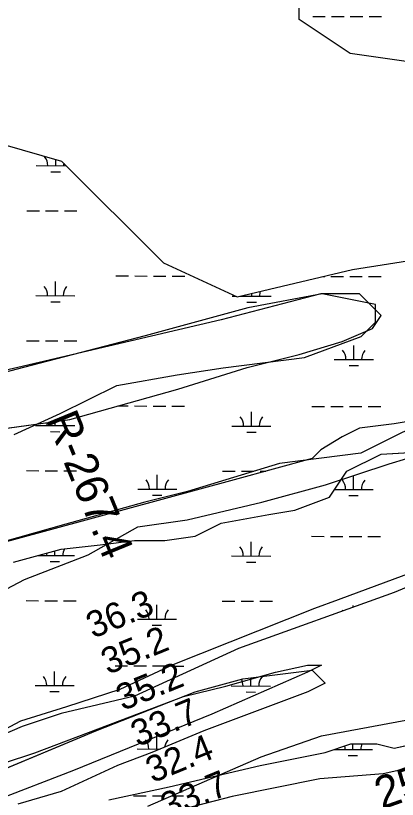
# Model space of a CAD drawing. Extents: x 3219052 to 3256913, y 800770 to 826146.
# Drawn here: x 3246696 to 3247672, y 815375 to 817381 of the extents above; entities that cross this region are included whole.
import ezdxf

# ---------------------------------------------------------------- set-up
doc = ezdxf.new("R2010")
doc.units = 0
for name, color, linetype in [('V-RIVR-RANG', 7, 'Continuous'), ('V-RIVR-RANG-IDEN', 7, 'Continuous'), ('V-SITE-VEGE', 7, 'Continuous'), ('V-TOPO-MINR-IDEN', 7, 'Continuous'), ('V-TOPO-SHOR', 7, 'Continuous'), ('V-WETL-SWMP', 7, 'Continuous')]:
    doc.layers.add(name, color=color, linetype=linetype)

msp = doc.modelspace()

# ---------------------------------------------------------------- linework, layer by layer
at = {"layer": 'V-SITE-VEGE'}
for p, q in [((3247476.4, 816668.9), (3247221.9, 816602.5)), ((3247576, 816668.9), (3247476.4, 816668.9)), ((3247631.3, 816613.5), (3247576, 816668.9)), ((3247609.1, 816580.3), (3247631.3, 816613.5)), ((3247221.9, 816602.5), (3246701.9, 816480.7)), ((3247531.7, 816547.1), (3247609.1, 816580.3)), ((3247421.1, 816513.9), (3247531.7, 816547.1)), ((3247288.3, 816480.7), (3247421.1, 816513.9)), ((3246701.9, 816480.7), (3246414.2, 816414.3)), ((3247111.3, 816425.4), (3247288.3, 816480.7)), ((3246834.6, 816347.9), (3247111.3, 816425.4)), ((3246436.3, 816292.6), (3246834.6, 816347.9)), ((3247730.9, 816347.7), (3247664.5, 816336.7)), ((3247576, 816325.6), (3247531.7, 816303.4)), ((3247664.5, 816336.7), (3247576, 816325.6)), ((3248671.3, 816325.6), (3247664.5, 815905)), ((3247531.7, 816303.4), (3247476.4, 816270.2)), ((3247476.4, 816270.2), (3247454.2, 816248.1)), ((3247631.3, 816259.2), (3247819.4, 816270.2)), ((3247454.2, 816248.1), (3247255.1, 816192.8)), ((3247542.8, 816214.9), (3247631.3, 816259.2)), ((3247498.5, 816148.5), (3247542.8, 816214.9)), ((3247255.1, 816192.8), (3246602.3, 816015.7)), ((3247410, 816115.3), (3247498.5, 816148.5)), ((3247221.9, 816082.1), (3247343.6, 816104.2)), ((3247343.6, 816104.2), (3247410, 816115.3)), ((3247155.5, 816048.9), (3247221.9, 816082.1)), ((3247078.1, 816037.8), (3247155.5, 816048.9)), ((3246812.5, 816015.7), (3246912.1, 816026.7)), ((3246912.1, 816026.7), (3247000.6, 816037.8)), ((3247000.6, 816037.8), (3247078.1, 816037.8)), ((3246690.8, 815982.4), (3246812.5, 816015.7)), ((3247664.5, 815905), (3247266.2, 815761.1)), ((3247266.2, 815761.1), (3247000.6, 815639.3)), ((3247365.7, 815694.7), (3247454.2, 815705.7)), ((3247454.2, 815705.7), (3247487.4, 815672.5)), ((3247155.5, 815650.4), (3247277.2, 815683.6)), ((3247277.2, 815683.6), (3247365.7, 815694.7)), ((3247487.4, 815672.5), (3247443.2, 815650.4)), ((3246901, 815550.8), (3247155.5, 815650.4)), ((3247443.2, 815650.4), (3247177.6, 815550.8)), ((3247000.6, 815639.3), (3246812.5, 815595)), ((3246812.5, 815595), (3246712.9, 815561.8)), ((3246712.9, 815561.8), (3246635.5, 815528.6)), ((3246635.5, 815440.1), (3246901, 815550.8)), ((3247177.6, 815550.8), (3247044.9, 815495.4)), ((3247664.5, 815506.5), (3247764, 815528.6)), ((3247487.4, 815495.4), (3247553.8, 815517.6)), ((3247553.8, 815517.6), (3247620.2, 815517.6)), ((3247620.2, 815517.6), (3247664.5, 815506.5)), ((3247044.9, 815495.4), (3246956.4, 815462.2)), ((3247321.5, 815462.2), (3247487.4, 815495.4)), ((3246956.4, 815462.2), (3246812.5, 815395.8)), ((3247089.1, 815406.9), (3247321.5, 815462.2)), ((3246934.2, 815373.7), (3247089.1, 815406.9)), ((3246812.5, 815395.8), (3246701.9, 815362.6))]:
    msp.add_line(p, q, dxfattribs=at)
at = {"layer": 'V-TOPO-SHOR'}
for points in [[(3246692.3, 816308.9), (3246810.1, 816362.9), (3246955.1, 816435), (3247109, 816461.9), (3247226.7, 816479.7), (3247434.9, 816506.4), (3247579.8, 816560.4), (3247616.1, 816596.5), (3247616.1, 816641.8), (3247480.5, 816669.2), (3247290.3, 816633.4), (3247027.7, 816561.6), (3246716.6, 816480.7)], [(3246716.6, 816480.7), (3246475.4, 816417.9)], [(3249099.9, 816394.3), (3248710.4, 816232.2), (3248338.9, 816052), (3248067.2, 815934.9), (3247976.6, 815917), (3247931.4, 815908.1), (3247976.7, 815944.2), (3248085.4, 816007.3), (3248819.1, 816304.4), (3248819.2, 816331.6), (3248755.8, 816340.7), (3248683.4, 816331.9), (3248094.7, 816097.8), (3247995, 816061.8), (3247520.9, 815886.1)], [(3247796.6, 816369.9), (3247579.2, 816261.8), (3247370.9, 816235.1), (3247135.5, 816163.1), (3247026.8, 816136.2), (3246824.7, 816079.4)], [(3246564.7, 815856.6), (3246718.7, 815937.8), (3246881.7, 816000.8), (3247008.6, 816072.9), (3247135.3, 816090.7), (3247325.5, 816135.6), (3247488.5, 816180.5), (3247651.5, 816234.5), (3247832.6, 816288.4)], [(3247034.2, 815357.9), (3247324.1, 815484), (3247478.1, 815538), (3247767.8, 815591.7), (3247903.7, 815654.7), (3248075.8, 815735.8), (3248202.7, 815817), (3248438.2, 815898), (3248637.4, 815969.9), (3248891, 816041.8), (3249045, 816132)], [(3246824.7, 816079.4), (3246420.1, 815965.5)], [(3247520.9, 815886.1), (3247460.7, 815863.8), (3247098.4, 815719.8), (3246962.5, 815656.7), (3246826.6, 815611.7), (3246708.9, 815575.8), (3246591.1, 815512.7), (3246545.8, 815467.5), (3246581.9, 815440.3), (3246744.9, 815494.3), (3247125.3, 815638.3), (3247234, 815665.2), (3247360.8, 815701.1), (3247442.3, 815719), (3247478.5, 815719), (3247442.2, 815700.9), (3247197.6, 815592.9), (3246844.4, 815448.8), (3246445.9, 815295.8)]]:
    msp.add_lwpolyline(points, dxfattribs=at)
at = {"layer": 'V-WETL-SWMP'}
for p, q in [((3247456, 817379.3), (3247488, 817379.2)), ((3247504, 817379.2), (3247536, 817379.1)), ((3247552, 817379.1), (3247584, 817379)), ((3247600, 817379), (3247632, 817378.9)), ((3246798.7, 816997.2), (3246798.7, 817013.5)), ((3246748.7, 816997.3), (3246825.8, 816997.2)), ((3246786.6, 816981.8), (3246810.6, 816981.8)), ((3246725, 816881.9), (3246757, 816881.9)), ((3246773, 816881.8), (3246805, 816881.8)), ((3246821, 816881.7), (3246853, 816881.7)), ((3246952.7, 816715), (3246984.7, 816714.9)), ((3247000.7, 816714.9), (3247032.7, 816714.8)), ((3247048.7, 816714.8), (3247080.7, 816714.7)), ((3247096.7, 816714.7), (3247128.7, 816714.6)), ((3247481.6, 816713.9), (3247486.6, 816713.8)), ((3247502.6, 816713.8), (3247534.6, 816713.7)), ((3247550.6, 816713.7), (3247582.6, 816713.6)), ((3247598.6, 816713.6), (3247630.6, 816713.5)), ((3246798, 816664.5), (3246798, 816700.5)), ((3246748, 816664.6), (3246848, 816664.4)), ((3247249.9, 816663.6), (3247258.1, 816663.6)), ((3247270.5, 816663.6), (3247349.9, 816663.4)), ((3247299.9, 816663.5), (3247299.9, 816670.5)), ((3246785.9, 816649.1), (3246809.9, 816649.1)), ((3247287.8, 816648.1), (3247311.8, 816648)), ((3246724.3, 816549.3), (3246756.3, 816549.2)), ((3246772.3, 816549.2), (3246804.3, 816549.1)), ((3246820.3, 816549.1), (3246852.3, 816549)), ((3247561, 816501.1), (3247561, 816537.1)), ((3247511, 816501.2), (3247611, 816501)), ((3247548.9, 816485.7), (3247572.9, 816485.6)), ((3246957.4, 816382.3), (3246984, 816382.2)), ((3247000, 816382.2), (3247032, 816382.1)), ((3247048, 816382.1), (3247080, 816382)), ((3247096, 816382), (3247128, 816381.9)), ((3247299.2, 816330.8), (3247299.2, 816366.8)), ((3247453.9, 816381.2), (3247485.9, 816381.2)), ((3247501.9, 816381.1), (3247533.9, 816381.1)), ((3247549.9, 816381), (3247581.9, 816381)), ((3247597.9, 816380.9), (3247629.9, 816380.9)), ((3246797.3, 816331.9), (3246797.3, 816342.7)), ((3246747.3, 816332), (3246847.3, 816331.8)), ((3247249.2, 816330.9), (3247349.2, 816330.7)), ((3246785.2, 816316.5), (3246809.2, 816316.4)), ((3247287.1, 816315.4), (3247311.1, 816315.4)), ((3246723.6, 816216.6), (3246755.6, 816216.5)), ((3246771.6, 816216.5), (3246803.6, 816216.4)), ((3246819.6, 816216.4), (3246851.6, 816216.3)), ((3247058.4, 816169.5), (3247058.4, 816205.5)), ((3247225.5, 816215.5), (3247257.5, 816215.5)), ((3247273.5, 816215.4), (3247305.5, 816215.4)), ((3247321.5, 816215.3), (3247336.2, 816215.3)), ((3247560.3, 816168.4), (3247560.3, 816204.4)), ((3247008.4, 816169.6), (3247108.4, 816169.4)), ((3247511.9, 816168.5), (3247610.3, 816168.3)), ((3247046.3, 816154.1), (3247070.3, 816154)), ((3247548.2, 816153), (3247572.2, 816152.9)), ((3247453.2, 816048.6), (3247485.2, 816048.5)), ((3247501.2, 816048.5), (3247533.2, 816048.4)), ((3247549.2, 816048.4), (3247581.2, 816048.3)), ((3247597.2, 816048.3), (3247629.2, 816048.2)), ((3247298.5, 815998.1), (3247298.5, 816034.1)), ((3246796.6, 815999.2), (3246796.6, 816011.3)), ((3246752.5, 815999.3), (3246846.6, 815999.1)), ((3246784.5, 815983.8), (3246808.5, 815983.7)), ((3247248.5, 815998.2), (3247348.5, 815998)), ((3247286.4, 815982.7), (3247310.4, 815982.7)), ((3246722.9, 815883.9), (3246754.9, 815883.8)), ((3246770.9, 815883.8), (3246802.9, 815883.7)), ((3246818.9, 815883.7), (3246850.9, 815883.6)), ((3247224.8, 815882.9), (3247256.8, 815882.8)), ((3247272.8, 815882.8), (3247304.8, 815882.7)), ((3247320.8, 815882.7), (3247352.8, 815882.6)), ((3247057.7, 815836.8), (3247057.7, 815872.8)), ((3247559.6, 815867.1), (3247559.6, 815871.7)), ((3247007.7, 815836.9), (3247107.7, 815836.7)), ((3247045.6, 815821.4), (3247069.6, 815821.3)), ((3246795.9, 815666.5), (3246795.9, 815702.5)), ((3246950.6, 815716.9), (3246982.6, 815716.9)), ((3246998.6, 815716.8), (3247030.6, 815716.8)), ((3247046.6, 815716.7), (3247078.6, 815716.7)), ((3247094.6, 815716.6), (3247126.6, 815716.6)), ((3247297.8, 815665.5), (3247297.8, 815686.2)), ((3246745.9, 815666.6), (3246845.9, 815666.4)), ((3247247.8, 815665.6), (3247347.8, 815665.4)), ((3246783.8, 815651.1), (3246807.8, 815651.1)), ((3247285.7, 815650.1), (3247309.7, 815650)), ((3247057, 815504.1), (3247057, 815540.1)), ((3247007, 815504.2), (3247065.7, 815504.1)), ((3247510.7, 815503.2), (3247608.9, 815503)), ((3247558.9, 815503.1), (3247558.9, 815517.6)), ((3247546.8, 815487.7), (3247570.8, 815487.6)), ((3246997.9, 815384.2), (3247029.9, 815384.1)), ((3247045.9, 815384.1), (3247077.9, 815384)), ((3247093.9, 815384), (3247125.9, 815383.9))]:
    msp.add_line(p, q, dxfattribs=at)
for points in [[(3247942.5, 816792), (3248029.3, 816878.9), (3248101.7, 816965.8), (3248116.1, 817052.7), (3248101.7, 817168.5), (3247971.4, 817226.4), (3247754.4, 817255.4), (3247551.8, 817284.4), (3247421.5, 817371.3), (3247421.5, 817516.1)], [(3245598.2, 815314.7), (3245641.7, 815430.5), (3245685.1, 815676.8), (3245743, 815908.5), (3245757.4, 816067.8), (3245752.3, 816291.8), (3245844.2, 816343), (3245916.6, 816458.8), (3246032.4, 816560.2), (3246148.1, 816603.7), (3246263.9, 816690.6), (3246365.2, 816994.7), (3246452, 817052.7), (3246611.2, 817067.1), (3246813.8, 817009.2), (3247074.3, 816748.5)], [(3247074.3, 816748.5), (3247262.4, 816661.6), (3247557.3, 816731.9), (3247942.5, 816792)], [(3249136, 816392), (3248770.9, 816237), (3247874.7, 815827.5), (3247786.2, 815816.4), (3247808.3, 815882.8), (3247874.7, 815916), (3248804.1, 816292.4), (3248782, 816336.7), (3248737.7, 816347.7), (3248671.3, 816325.6), (3247664.5, 815905), (3247266.2, 815761.1), (3247000.6, 815639.3), (3246812.5, 815595)], [(3247730.9, 816347.7), (3247664.5, 816336.7), (3247576, 816325.6), (3247531.7, 816303.4), (3247476.4, 816270.2), (3247454.2, 816248.1), (3247255.1, 816192.8), (3246602.3, 816015.7)], [(3246690.8, 815982.4), (3246812.5, 816015.7), (3246912.1, 816026.7), (3247000.6, 816037.8), (3247078.1, 816037.8), (3247155.5, 816048.9), (3247221.9, 816082.1), (3247343.6, 816104.2), (3247410, 816115.3), (3247498.5, 816148.5), (3247542.8, 816214.9), (3247631.3, 816259.2), (3247819.4, 816270.2)], [(3246934.2, 815373.7), (3247089.1, 815406.9), (3247321.5, 815462.2), (3247487.4, 815495.4), (3247553.8, 815517.6), (3247620.2, 815517.6), (3247664.5, 815506.5), (3247764, 815528.6), (3247885.8, 815584), (3247985.3, 815650.4), (3248118.1, 815738.9), (3248228.7, 815805.3), (3248394.7, 815905), (3248516.4, 815949.2), (3248660.3, 816004.6), (3248936.9, 816093.1)], [(3248995.3, 816076.2), (3248781.4, 816009.5), (3248615.4, 815955.5), (3248391.3, 815860), (3248217.1, 815714.7), (3248034.5, 815598.4), (3247806.3, 815478), (3247636.1, 815440.7), (3247474.3, 815428.2), (3247250.2, 815382.5), (3247059.4, 815332.7)], [(3246812.5, 815595), (3246712.9, 815561.8), (3246635.5, 815528.6), (3246569.1, 815473.3), (3246535.9, 815451.1), (3246558, 815429), (3246635.5, 815440.1), (3246901, 815550.8), (3247155.5, 815650.4), (3247277.2, 815683.6), (3247365.7, 815694.7), (3247454.2, 815705.7), (3247487.4, 815672.5), (3247443.2, 815650.4), (3247177.6, 815550.8), (3247044.9, 815495.4), (3246956.4, 815462.2), (3246812.5, 815395.8), (3246701.9, 815362.6)]]:
    msp.add_lwpolyline(points, dxfattribs=at)
msp.add_lwpolyline([(3246170.8, 816347.9), (3246004.8, 816303.6), (3245883.1, 816270.4), (3245816.7, 816259.3), (3245805.7, 816204), (3245916.3, 816192.9), (3246237.2, 816237.2), (3246436.3, 816292.6), (3246834.7, 816347.9), (3247111.3, 816425.4), (3247288.3, 816480.7), (3247421.1, 816513.9), (3247531.7, 816547.1), (3247609.1, 816580.3), (3247631.3, 816613.5), (3247576, 816668.9), (3247476.4, 816668.9), (3247221.9, 816602.5), (3246701.9, 816480.7), (3246414.2, 816414.3)], close=True, dxfattribs=at)
for centre, start, end in [((3246743.4, 816997.8), 359.1081, 40.6518), ((3246853.9, 816997.6), 169.867, 180.6517), ((3246742.7, 816665.1), 359.1081, 40.6518), ((3246853.2, 816664.9), 139.1081, 180.6517), ((3247244.6, 816664.1), 359.1081, 2.7472), ((3247355.1, 816663.8), 160.1661, 180.6517), ((3247505.7, 816501.7), 359.1081, 40.6518), ((3247616.2, 816501.4), 139.1081, 180.6517), ((3246852.5, 816332.2), 157.2461, 180.6517), ((3247243.9, 816331.4), 359.1081, 40.6518), ((3247354.4, 816331.2), 139.1081, 180.6517), ((3246742, 816332.5), 359.1081, 12.0446), ((3247003.1, 816170), 359.1081, 40.6518), ((3247113.6, 816169.8), 139.1081, 180.6517), ((3247505, 816169), 359.1081, 40.6518), ((3247615.5, 816168.8), 139.1081, 180.6517), ((3247243.2, 815998.7), 359.1081, 40.6518), ((3247353.7, 815998.5), 139.1081, 180.6517), ((3246741.3, 815999.8), 359.1081, 9.6758), ((3246851.8, 815999.6), 151.0899, 180.6517), ((3247002.4, 815837.4), 359.1081, 40.6518), ((3247112.9, 815837.1), 139.1081, 180.6517), ((3247504.3, 815836.3), 36.596, 40.6518), ((3246740.6, 815667.1), 359.1081, 40.6518), ((3246851.1, 815666.9), 139.1081, 180.6517), ((3247242.5, 815666.1), 359.1081, 28.0175), ((3247353, 815665.8), 139.1081, 180.6517), ((3247001.7, 815504.7), 359.1081, 40.6518), ((3247112.2, 815504.5), 139.1081, 172.7588), ((3247503.6, 815503.6), 359.1081, 14.0705), ((3247614.1, 815503.4), 156.3483, 180.6517)]:
    msp.add_arc(centre, 35.2, start, end, dxfattribs=at)

# ---------------------------------------------------------------- texts
at = {"layer": 'V-RIVR-RANG'}
for s, p in [('36.3', (3246894, 815786.2)), ('35.2', (3246932.1, 815693.7)), ('35.2', (3246970.2, 815601.2)), ('33.7', (3247008.2, 815508.8)), ('32.4', (3247046.3, 815416.3)), ('33.7', (3247084.4, 815323.8))]:
    msp.add_text(s, height=67, rotation=22.2283, dxfattribs=at).set_placement(p)
at = {"layer": 'V-RIVR-RANG-IDEN'}
msp.add_text('R-267.4', height=83, rotation=292.3733, dxfattribs=at).set_placement((3246773.1, 816348.5))
at = {"layer": 'V-TOPO-MINR-IDEN'}
msp.add_text('25', height=83, rotation=19.4982, dxfattribs=at).set_placement((3247632.5, 815348.3))

doc.saveas('drawing.dxf')
